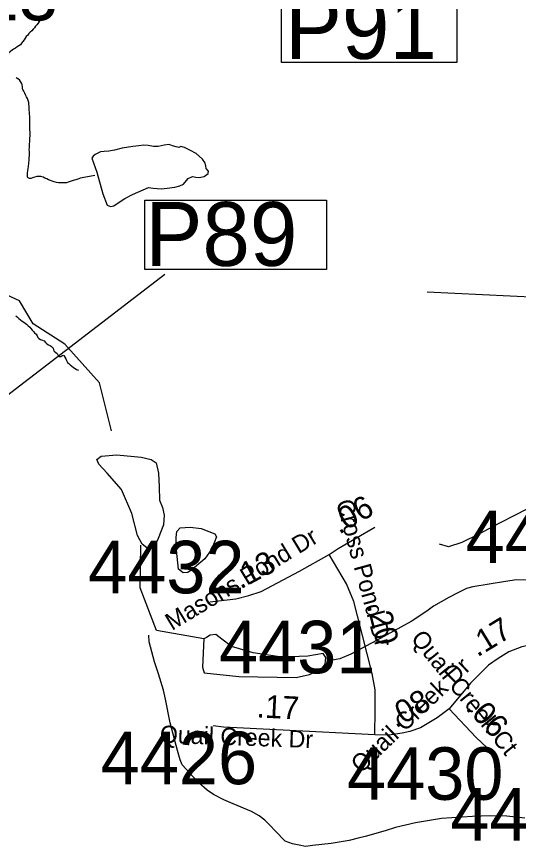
# Model space of a CAD drawing. Extents: x 1662474 to 1856135, y 779280 to 917889.
# Drawn here: x 1707768 to 1710519, y 863358 to 867907 of the extents above; entities that cross this region are included whole.
import ezdxf

# ---------------------------------------------------------------- set-up
doc = ezdxf.new("R2010")
doc.units = 0
for name, color, linetype in [('Cogo Default Point CELL', 7, 'Continuous'), ('Exist Hydrographic Creek Single Shore', 7, 'Continuous'), ('Exist Hydrographic Misc Water Feature', 7, 'Continuous'), ('Exist Hydrographic Pond Under 1500 Sq Ft', 7, 'Continuous'), ('Exist Road Non-System Type 51', 7, 'Continuous'), ('Exist Road Primary US Structure Pipe Number Label', 7, 'Continuous'), ('Exist Road Secondary Type 51 Attributed', 7, 'Continuous'), ('Exist Road Secondary Type 51 Label', 7, 'Continuous'), ('Prop DGN Element Guardrail', 7, 'Continuous'), ('Prop Horizontal Alignment', 7, 'Continuous')]:
    doc.layers.add(name, color=color, linetype=linetype)

msp = doc.modelspace()

# ---------------------------------------------------------------- linework, layer by layer
at = {"layer": 'Exist Hydrographic Creek Single Shore'}
for points in [[(1707917.5, 867915.9), (1707911.5, 867906.9), (1707905.1, 867897.8), (1707898.1, 867888.6), (1707892.4, 867880.4), (1707885.8, 867871.2), (1707879.2, 867862.9), (1707872.4, 867854.2), (1707866.1, 867846.3), (1707859, 867838.2), (1707851.6, 867830.1), (1707843.2, 867822.2), (1707835.1, 867814.1), (1707829.1, 867806.4), (1707821.5, 867797.8), (1707814.6, 867789.9)], [(1707814.6, 867789.9), (1707809.1, 867780.8), (1707802.2, 867771), (1707796, 867761.8), (1707789.1, 867753.4), (1707780.8, 867747.1), (1707771.4, 867740.8), (1707761.6, 867734.5), (1707751.4, 867728.2), (1707743.2, 867723), (1707734.4, 867716.7), (1707726.2, 867708.8), (1707723, 867701.2), (1707719.1, 867690.7), (1707715.8, 867680.4), (1707712.5, 867668.6), (1707710.8, 867657.9), (1707708.1, 867646.4), (1707704.9, 867636.6)], [(1708197.5, 867036.4), (1708128, 867023.8), (1708117.5, 867021.4), (1708109.4, 867018.3), (1708093.6, 867013.1), (1708083.1, 867010.9), (1708073.1, 867007.8), (1708062.6, 867003.1), (1708051.9, 866998.9), (1708041.4, 866996.5), (1708030.9, 866995.5), (1708019.1, 866995.2), (1708008.6, 866995.8), (1707997.9, 866996.2), (1707986.5, 866997.8), (1707975.2, 867001), (1707964, 867004.6), (1707954, 867008.3), (1707943.2, 867013.1), (1707933.5, 867017.2), (1707922.8, 867021.7), (1707913.9, 867026.9), (1707900.8, 867030.6), (1707880.2, 867030.6), (1707855.9, 867023.3), (1707846.1, 867020.4), (1707838.8, 867020.4), (1707831.1, 867023.3), (1707828.9, 867027.2), (1707828, 867049.2), (1707829.1, 867064), (1707830.9, 867074.8), (1707833.2, 867086.2), (1707836.6, 867122.8), (1707838.8, 867156.4), (1707838.5, 867167.9), (1707838.2, 867178.1), (1707838.5, 867188.9), (1707839.9, 867210.1), (1707840.4, 867221.7), (1707841.1, 867232.2), (1707841.6, 867242.4), (1707841.9, 867252.7), (1707842.2, 867263.7), (1707841.9, 867274.7), (1707840.9, 867286.2), (1707840.4, 867297.3), (1707840.6, 867307.5), (1707840.9, 867318), (1707841.4, 867329.6), (1707841.6, 867339.8), (1707841.4, 867350.1), (1707840.9, 867361.1), (1707839.9, 867372.6), (1707838.5, 867382.6), (1707837.5, 867393.6), (1707837.2, 867404.4), (1707836.6, 867415.4), (1707835.6, 867426.4), (1707835.1, 867437.2), (1707832.5, 867447.9), (1707827.5, 867458.4), (1707822.8, 867468.1), (1707817.8, 867478.9), (1707813.9, 867488.4), (1707808.4, 867498.1), (1707802.6, 867507.5), (1707801.2, 867511.2), (1707800.5, 867522.2), (1707799.1, 867532.4), (1707796, 867541.9), (1707790.5, 867551.9), (1707784.5, 867560), (1707776, 867566.1), (1707766.6, 867570.8)], [(1707765, 866266.1), (1707772.6, 866259.1), (1707781.2, 866251.4), (1707790.2, 866244.1), (1707798.6, 866237.5), (1707807.2, 866231.5), (1707815.4, 866225.9), (1707822.8, 866220.4), (1707831.8, 866212.3), (1707840.1, 866204.7), (1707847.1, 866197.1), (1707854, 866188.7), (1707860.6, 866180.8), (1707867.4, 866173.8), (1707875.8, 866165.9), (1707881.6, 866156.9), (1707885.5, 866147.8), (1707890.2, 866142), (1707899.1, 866137.5), (1707909.9, 866133.6), (1707918.9, 866128.9), (1707926.5, 866120.4), (1707934, 866113.4), (1707943, 866107.3), (1707951.9, 866103.4), (1707960.2, 866098.9), (1707968.4, 866090.2), (1707971.4, 866080.1), (1707974.2, 866073.2), (1707982.6, 866065.6), (1707990.5, 866059.6), (1707996.5, 866050.1), (1708004.1, 866044.6), (1708010.8, 866044.1), (1708017.2, 866048.3), (1708023.2, 866051.4), (1708027.8, 866049.6), (1708033.2, 866039.9), (1708037.5, 866030.9), (1708042.1, 866021.8), (1708047.4, 866011.6), (1708054, 866005), (1708062.1, 865997.6), (1708070.8, 865990.8), (1708080.2, 865984), (1708088.9, 865977.9), (1708097.2, 865972.2), (1708107.2, 865968.8)]]:
    msp.add_lwpolyline(points, dxfattribs=at)
at = {"layer": 'Exist Hydrographic Misc Water Feature'}
msp.add_line((1708288.1, 865636.3), (1708223.1, 865900.3), dxfattribs=at)
for points in [[(1708223.1, 865900.3), (1708033, 866110.9), (1707859, 866222.7), (1707785, 866349.1), (1707619, 866424.6), (1707511, 866417)], [(1708794.1, 864496.8), (1708536.1, 864541.5), (1708446.1, 864776.4), (1708449.1, 865009.3)], [(1710579.7, 864817.4), (1710509.6, 864819.7), (1710447.6, 864809.4), (1710269.3, 864780.2), (1710235.5, 864772.7), (1710183.3, 864746.8), (1710137, 864723.1), (1710052.9, 864675.5), (1710016.8, 864647.5), (1709930.5, 864590.2), (1709741.9, 864486.6), (1709601.4, 864411.4), (1709539.4, 864387.2), (1709519.4, 864381.9), (1709493.3, 864377.6)], [(1710553.8, 863513.2), (1710456, 863523.3), (1710361.8, 863526.1), (1710267.7, 863522.3), (1710097.7, 863510.9), (1709955.5, 863487.5), (1709845.4, 863461.9), (1709789.2, 863442.5), (1709679, 863412.8), (1709641, 863402.9), (1709591, 863390.8), (1709492.7, 863373.1), (1709390.7, 863362.1), (1709352.7, 863358), (1709316.7, 863364.4), (1709280.8, 863372.5), (1709240.9, 863386.5), (1709185, 863442.5), (1709159.1, 863472.7), (1709129.3, 863501.2), (1709097.2, 863525.6), (1709055.4, 863549.4), (1708955.5, 863591.6), (1708903.7, 863612.4), (1708847.8, 863642.3), (1708813.9, 863666.8), (1708768.2, 863706.3), (1708736.2, 863738.9), (1708698.4, 863780.8), (1708676.5, 863805), (1708664.7, 863833.1), (1708650.9, 863883.4), (1708609.4, 864035.3), (1708584.1, 864165.5), (1708574.3, 864214), (1708546.7, 864304.1), (1708524.9, 864370.2), (1708495.4, 864479.9), (1708492.5, 864516.9)]]:
    msp.add_lwpolyline(points, dxfattribs=at)
at = {"layer": 'Exist Hydrographic Pond Under 1500 Sq Ft'}
for points in [[(1708180.2, 867130.5), (1708209.1, 867055.3), (1708241.9, 866935.7), (1708265, 866874), (1708282.4, 866866.3), (1708301.7, 866870.1), (1708330.7, 866889.4), (1708361.5, 866910.6), (1708404, 866931.8), (1708490.8, 866970.4), (1708517.8, 866966.6), (1708560.3, 866962.7), (1708593.1, 866966.6), (1708635.5, 866972.4), (1708662.5, 866980.1), (1708683.7, 866987.8), (1708708.8, 867020.6), (1708732, 867030.2), (1708751.2, 867027.1), (1708769.1, 867025.3), (1708796, 867030.7), (1708818.4, 867047.7), (1708821.1, 867060.3), (1708806.7, 867075.5), (1708805, 867089.9), (1708800.5, 867107.8), (1708787, 867125.7), (1708752.1, 867157.1), (1708718.9, 867175), (1708689.3, 867190.2), (1708668.7, 867194.7), (1708657.9, 867189.3), (1708643.6, 867192.9), (1708623.8, 867198.3), (1708605, 867206.4), (1708577.2, 867201.9), (1708544, 867195.6), (1708518.9, 867195.6), (1708489.3, 867200.1), (1708466, 867201.9), (1708438.2, 867198.3), (1708406, 867195.6), (1708347.7, 867186.7), (1708304.6, 867175), (1708274.2, 867170.5), (1708249.1, 867168.7), (1708228.4, 867165.1), (1708214.1, 867158.9), (1708198.8, 867151.7), (1708188.1, 867142.7), (1708180.2, 867130.5)], [(1708318.5, 865503.9), (1708451.5, 865492.8), (1708506.9, 865479.5), (1708533.5, 865461.8), (1708546.8, 865404.2), (1708549, 865328.9), (1708551.2, 865255.8), (1708568.9, 865216), (1708577.8, 865173.9), (1708573.4, 865120.7), (1708544.6, 865045.4), (1708526.8, 865007.8), (1708491.4, 864987.8), (1708455.9, 865014.4), (1708431.5, 865063.1), (1708400.5, 865182.7), (1708342.9, 865315.6), (1708265.3, 865404.2), (1708218.8, 865453), (1708207.7, 865479.5), (1708232.1, 865497.3), (1708318.5, 865503.9)], [(1708863.9, 865054.3), (1708839.5, 864990), (1708799.6, 864934.7), (1708733.1, 864877.1), (1708706.5, 864859.4), (1708682.2, 864857.1), (1708655.6, 864877.1), (1708644.5, 864981.2), (1708642.3, 865052.1), (1708646.7, 865085.3), (1708664.4, 865105.2), (1708719.8, 865107.4), (1708779.7, 865100.8), (1708821.8, 865085.3), (1708855, 865072), (1708863.9, 865054.3)], [(1708794.1, 864496.8), (1708787.7, 864340), (1708796.1, 864309.2), (1708986.6, 864289.6), (1709300.3, 864284), (1709373.1, 864300.8), (1709440.4, 864328.8), (1709460, 864356.8), (1709462.8, 864393.2), (1709448.8, 864415.6), (1709364.7, 864401.6), (1709221.9, 864396), (1709065, 864418.4), (1708947.3, 864454.8), (1708894.1, 864494), (1708860.5, 864519.2), (1708829.7, 864516.4), (1708810.1, 864502.4), (1708794.1, 864496.8)]]:
    msp.add_lwpolyline(points, dxfattribs=at)
at = {"layer": 'Exist Road Non-System Type 51'}
msp.add_line((1710949.6, 866352.5), (1710018.4, 866396.1), dxfattribs=at)
msp.add_lwpolyline([(1710646.1, 865246.6), (1710604.5, 865227.2), (1710509.5, 865178.2), (1710408.1, 865125.9), (1710302.4, 865070.5), (1710208.5, 865024.1), (1710136.6, 865001), (1710087.5, 865014.4)], dxfattribs=at)
at = {"layer": 'Exist Road Primary US Structure Pipe Number Label'}
msp.add_lwpolyline([(1709220.9, 868037.7), (1710182.2, 868037.7), (1710182.2, 867655.5), (1709220.9, 867655.5)], close=True, dxfattribs=at)
at = {"layer": 'Exist Road Secondary Type 51 Attributed'}
for points in [[(1709481, 864959.2), (1709530.8, 864990.7), (1709732.3, 865107.8)], [(1708827.7, 864699.2), (1708970.9, 864716), (1709040.9, 864733), (1709108.5, 864755.3), (1709319.1, 864867.5), (1709481, 864959.2)], [(1709732, 863969), (1709733.9, 864104.6), (1709733.9, 864216.1), (1709718, 864305.6), (1709637.9, 864622.3), (1709617.4, 864699.9), (1709576.9, 864797.2), (1709481, 864959.2)], [(1710882.1, 864475.7), (1710825.5, 864474.7), (1710722.9, 864476.6), (1710624, 864470.9), (1710538.2, 864452.3), (1710466.4, 864424.7), (1710407.6, 864388.9), (1710355, 864351.4), (1710255.8, 864253.7), (1710139.5, 864113.1)], [(1710139.5, 864113.1), (1710073.5, 864063.7), (1710019.2, 864029.6), (1709982.6, 864008.9), (1709924.9, 863988.2), (1709881.5, 863979.4), (1709809, 863967.5), (1709732, 863969)], [(1710139.5, 864113.1), (1710288.2, 863954.8), (1710375.9, 863872.3)], [(1709732, 863969), (1709229.8, 863995.6), (1708902.8, 864012.3), (1708846, 864019)]]:
    msp.add_lwpolyline(points, dxfattribs=at)
at = {"layer": 'Prop Horizontal Alignment'}
msp.add_line((1706413.3, 864837.7), (1708581.5, 866494.5), dxfattribs=at)
msp.add_lwpolyline([(1708471.5, 866900.7), (1709466.9, 866900.7), (1709466.9, 866520.8), (1708471.5, 866520.8)], close=True, dxfattribs=at)

# ---------------------------------------------------------------- texts
at = {"layer": 'Cogo Default Point CELL'}
for s, p in [('4413', (1707137.8, 867886.4)), ('4427', (1710230.6, 864911.5)), ('4432', (1708160.7, 864745.6)), ('4431', (1708878.3, 864307.1)), ('4426', (1708229.9, 863699.1)), ('4430', (1709580.1, 863613.5)), ('4428', (1710146.1, 863389.7))]:
    msp.add_text(s, height=288, dxfattribs=at).set_placement(p)
at = {"layer": 'Exist Road Primary US Structure Pipe Number Label'}
msp.add_text('P91', height=350, dxfattribs=at).set_placement((1709239.4, 867675.3))
at = {"layer": 'Exist Road Secondary Type 51 Label'}
for s, rotation, p in [('Cross Pond Dr', 285.2918, (1709518.6, 865246.6)), ('Masons Pond Dr', 31.2078, (1708620.2, 864538.6)), ('Quail Creek Ct', 309.0727, (1709925.6, 864495.6)), ('Quail Creek Dr', 43.6395, (1709656.2, 863754.2)), ('Quail Creek Dr', 358.0034, (1708552.4, 863926.4))]:
    msp.add_text(s, height=95, rotation=rotation, dxfattribs=at).set_placement(p)
at = {"layer": 'Prop DGN Element Guardrail'}
for s, rotation, p in [('.06', 30.1649, (1709536.3, 865066.2)), ('.13', 28.0571, (1708995.5, 864765.9)), ('.20', 284.2003, (1709688.3, 864677.9)), ('.17', 31.328, (1710294.2, 864393.1)), ('.08', 29.4606, (1709846.5, 864003.8)), ('.17', 357.0752, (1709082.1, 864065.7)), ('.06', 313.2172, (1710225.2, 864113.2))]:
    msp.add_text(s, height=125, rotation=rotation, dxfattribs=at).set_placement(p)
at = {"layer": 'Prop Horizontal Alignment'}
msp.add_text('P89', height=350, dxfattribs=at).set_placement((1708474.8, 866540.6))

doc.saveas('drawing.dxf')
